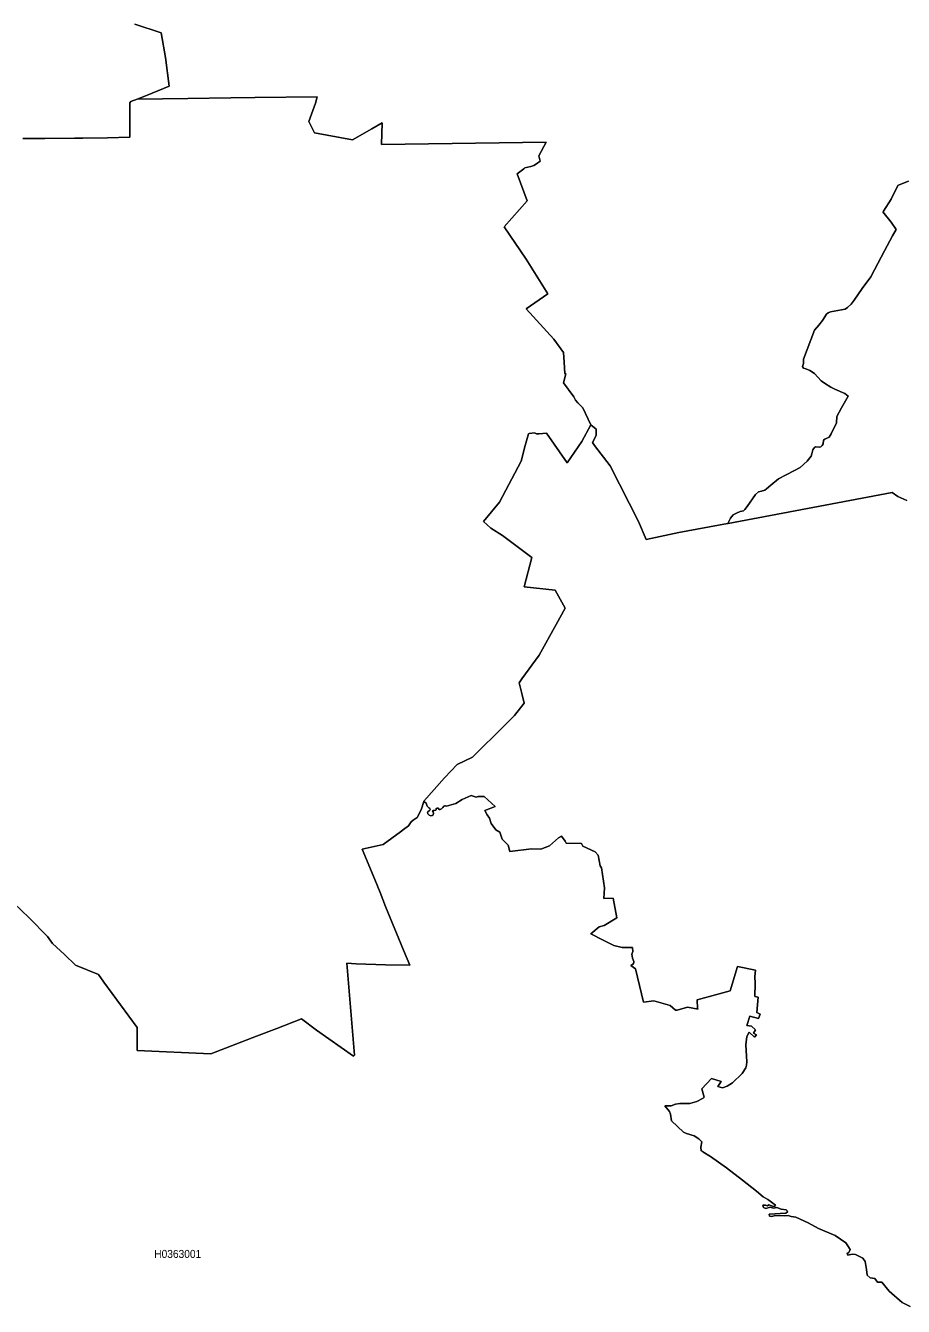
# Model space of a CAD drawing. Extents: x 369010 to 739155, y 6377141 to 6616555.
# Drawn here: x 568336 to 579296, y 6553294 to 6569293 of the extents above; entities that cross this region are included whole.
import ezdxf
from ezdxf.enums import TextEntityAlignment as Align

# ---------------------------------------------------------------- set-up
doc = ezdxf.new("R2010")
doc.units = 0
doc.header["$LTSCALE"] = 40
doc.layers.add('1', color=7, linetype='Continuous', lineweight=13)
doc.layers.add('2', color=7, linetype='Continuous')

msp = doc.modelspace()

# ---------------------------------------------------------------- linework, layer by layer
at = {"layer": '1'}
for points in [[(568302.18, 6567883.02), (568575.59, 6567882.19), (568944.66, 6567887.82), (569050.09, 6567887.82), (569359.91, 6567892.29), (569636.47, 6567897.58), (569638.62, 6568096.69), (569638.29, 6568330.21), (569648.22, 6568344.78), (569729.48, 6568373.57), (569844.67, 6568421.9), (570129.34, 6568536.26), (570081.51, 6568896.57), (570029.21, 6569203.91), (569699.69, 6569311.32)], [(569699.69, 6569311.32), (570029.21, 6569203.91), (570081.51, 6568896.57), (570129.34, 6568536.26), (569844.67, 6568421.9), (569729.48, 6568373.57), (570360.71, 6568383.5), (570897.44, 6568390.12), (571198.16, 6568396.08), (571976.7, 6568403.2), (571953.52, 6568325.74), (571872.26, 6568095.53), (571942.6, 6567954.52), (572416.44, 6567866.14), (572659.73, 6568002.85), (572786.51, 6568076.66), (572780.71, 6567810.03), (574835.61, 6567837.67), (574744.42, 6567668.2), (574762.46, 6567600.34), (574715.79, 6567564.76), (574682.02, 6567545.72), (574644.62, 6567533.15), (574570.97, 6567514.94), (574557.9, 6567502.69), (574472.99, 6567443.44), (574597.29, 6567105.65), (574310.63, 6566778.78), (574584.38, 6566375.11), (574856.63, 6565942.49), (574586.2, 6565754.31), (574930.28, 6565377.46), (575051.43, 6565208.48), (575058.38, 6565090.31), (575070.13, 6564945.66), (575079.56, 6564943.84), (575052.92, 6564830.96), (575181.02, 6564655.86), (575201.54, 6564612.17), (575230.5, 6564580.06), (575291.74, 6564519.48), (575394.52, 6564305.65), (575458.24, 6564253.19), (575458.4, 6564171.92), (575415.87, 6564084.37), (575440.36, 6564046.14), (575635.33, 6563795.4), (575988.51, 6563097.64), (576085.83, 6562875.53), (576492.14, 6562959.61), (577099.04, 6563075.29), (577105.17, 6563073.97), (577135.79, 6563141.99), (577170.71, 6563182.05), (577210.1, 6563203.89), (577258.76, 6563221.6), (577298.31, 6563232.69), (577317.34, 6563248.58), (577344.32, 6563286.64), (577447.43, 6563436.42), (577484.67, 6563468.53), (577523.4, 6563476.31), (577566.76, 6563490.88), (577585.96, 6563507.92), (577640.41, 6563552.61), (577738.22, 6563632.05), (577830.41, 6563680.05), (577936.16, 6563734.66), (578005.84, 6563774.71), (578093.06, 6563852.67), (578143.04, 6563915.23), (578154.3, 6563944.19), (578163.4, 6563994.17), (578171.34, 6564007.91)], [(574310.63, 6566778.78), (574597.29, 6567105.65), (574472.99, 6567443.44), (574557.9, 6567502.69), (574570.97, 6567514.94), (574644.62, 6567533.15), (574682.02, 6567545.72), (574715.79, 6567564.76), (574762.46, 6567600.34), (574744.42, 6567668.2), (574835.61, 6567837.67), (572780.71, 6567810.03), (572786.51, 6568076.66), (572659.73, 6568002.85), (572416.44, 6567866.14), (571942.6, 6567954.52), (571872.26, 6568095.53), (571953.52, 6568325.74), (571976.7, 6568403.2), (571198.16, 6568396.08), (570897.44, 6568390.12), (570360.71, 6568383.5), (569729.48, 6568373.57), (569648.22, 6568344.78), (569638.29, 6568330.21), (569638.62, 6568096.69), (569636.47, 6567897.58), (569359.91, 6567892.29), (569050.09, 6567887.82), (568944.66, 6567887.82), (568575.59, 6567882.19), (568302.18, 6567883.02)], [(579358.84, 6567348.94), (579243.81, 6567304.58), (579226.76, 6567296.47), (579141.36, 6567124.52), (579048.35, 6566975.73), (579040.74, 6566965.96), (579144.18, 6566839.68), (579203.76, 6566747.99), (579158.08, 6566668.06), (579058.11, 6566479.05), (578935.97, 6566244.2), (578890.29, 6566155.82), (578782.72, 6566008.36), (578679.94, 6565863.38), (578643.36, 6565812.9), (578596.86, 6565773.01), (578568.22, 6565749.51), (578384.35, 6565716.08), (578358.2, 6565706.97), (578334.7, 6565688.6), (578287.69, 6565610.15), (578240.69, 6565549.08), (578184.42, 6565488.84), (578050.53, 6565124.9), (578049.2, 6565071.27), (578035.96, 6565034.37), (578048.04, 6565012.68), (578077.67, 6565004.41), (578128.64, 6564986.04), (578183.92, 6564947.97), (578269.82, 6564856.61), (578309.54, 6564825.33), (578390.97, 6564777.83), (578440.78, 6564751.85), (578565.41, 6564699.55), (578605.63, 6564664.13), (578524.86, 6564518.16), (578466.77, 6564410.08), (578460.81, 6564329.48), (578394.44, 6564194.6)], [(578171.34, 6564007.91), (578185.08, 6564023.8), (578200.31, 6564029.59), (578242.68, 6564025.12), (578265.19, 6564029.76), (578283.06, 6564047.63), (578296.13, 6564070.14), (578299.61, 6564115.32), (578313.84, 6564128.4), (578370.78, 6564150.74), (578394.44, 6564194.6), (578460.81, 6564329.48), (578466.77, 6564410.08), (578524.86, 6564518.16), (578605.63, 6564664.13), (578565.41, 6564699.55), (578440.78, 6564751.85), (578390.97, 6564777.83), (578309.54, 6564825.33), (578269.82, 6564856.61), (578183.92, 6564947.97), (578128.64, 6564986.04), (578077.67, 6565004.41), (578048.04, 6565012.68), (578035.96, 6565034.37), (578049.2, 6565071.27), (578050.53, 6565124.9), (578184.42, 6565488.84), (578240.69, 6565549.08), (578287.69, 6565610.15), (578334.7, 6565688.6), (578358.2, 6565706.97), (578384.35, 6565716.08), (578568.22, 6565749.51), (578596.86, 6565773.01), (578643.36, 6565812.9), (578679.94, 6565863.38), (578782.72, 6566008.36), (578890.29, 6566155.82), (578935.97, 6566244.2), (579058.11, 6566479.05), (579158.08, 6566668.06), (579203.76, 6566747.99), (579144.18, 6566839.68), (579040.74, 6566965.96), (579048.35, 6566975.73), (579141.36, 6567124.52), (579226.76, 6567296.47), (579243.81, 6567304.58), (579358.84, 6567348.94)], [(568188.14, 6558331.12), (568380.29, 6558147.74), (568607.7, 6557915.71), (568671.25, 6557826.34), (568820.53, 6557690.46), (568958.73, 6557555.9), (569244.22, 6557438.89), (569314.73, 6557345.22), (569728.16, 6556778.2), (569729.81, 6556489.73), (570649.35, 6556450.34), (571218.85, 6556670.95), (571473.07, 6556764.46), (571781.07, 6556884.62), (571969.91, 6556746.26), (572429.18, 6556421.04), (572441.6, 6556430.14), (572346.27, 6557580.07), (572463.61, 6557573.45), (572830.86, 6557561.03), (573132.24, 6557554.58), (573055.62, 6557744.74), (572830.53, 6558287.1), (572761.68, 6558465.35), (572695.64, 6558628.2), (572536.1, 6559005.06), (572801.73, 6559064.14), (573017.05, 6559220.21), (573055.95, 6559252.98), (573117.02, 6559297.5), (573151.28, 6559348.48), (573176.1, 6559367.34), (573223.44, 6559402.26), (573275.41, 6559498.59), (573306.85, 6559600.37), (573308.84, 6559606.5), (573566.03, 6559896.79), (573725.74, 6560064.12), (573914.08, 6560153.32), (574319.9, 6560553.68), (574441.55, 6560676.15), (574561.7, 6560830.4), (574535.55, 6560933.84), (574496.66, 6561081.63), (574529.76, 6561133.44), (574746.9, 6561427.87), (574962.06, 6561809.85), (575073.11, 6562016.23), (574949.64, 6562239), (574562.86, 6562282.86), (574656.7, 6562647.47), (574291.43, 6562923.53), (574144.96, 6563016.87), (574053.27, 6563097.64), (574252.87, 6563340.43), (574524.96, 6563852.67), (574572.79, 6564049.45), (574615.66, 6564194.43), (574622.94, 6564199.73), (574689.64, 6564205.85), (574698.24, 6564203.2), (574716.78, 6564195.59), (574746.24, 6564194.76), (574838.59, 6564202.21), (575098.43, 6563829.33), (575279.16, 6564097.94), (575394.52, 6564305.65), (575291.74, 6564519.48), (575230.5, 6564580.06), (575201.54, 6564612.17), (575181.02, 6564655.86), (575052.92, 6564830.96), (575079.56, 6564943.84), (575070.13, 6564945.66), (575058.38, 6565090.31), (575051.43, 6565208.48), (574930.28, 6565377.46), (574586.2, 6565754.31), (574856.63, 6565942.49), (574584.38, 6566375.11), (574310.63, 6566778.78)], [(575394.52, 6564305.65), (575279.16, 6564097.94), (575098.43, 6563829.33), (574838.59, 6564202.21), (574746.24, 6564194.76), (574716.78, 6564195.59), (574698.24, 6564203.2), (574689.64, 6564205.85), (574622.94, 6564199.73), (574615.66, 6564194.43), (574572.79, 6564049.45), (574524.96, 6563852.67), (574252.87, 6563340.43), (574053.27, 6563097.64), (574144.96, 6563016.87), (574291.43, 6562923.53), (574656.7, 6562647.47), (574562.86, 6562282.86), (574949.64, 6562239), (575073.11, 6562016.23), (574962.06, 6561809.85), (574746.9, 6561427.87), (574529.76, 6561133.44), (574496.66, 6561081.63), (574535.55, 6560933.84), (574561.7, 6560830.4), (574441.55, 6560676.15), (574319.9, 6560553.68), (573914.08, 6560153.32), (573725.74, 6560064.12), (573566.03, 6559896.79), (573308.84, 6559606.5), (573306.85, 6559600.37), (573335.48, 6559578.86), (573351.21, 6559543.61), (573359.15, 6559533.34), (573371.07, 6559522.92), (573383.15, 6559511.66), (573385.47, 6559497.43), (573375.04, 6559483.86), (573358.32, 6559472.6), (573352.86, 6559464.66), (573358.32, 6559447.12), (573375.87, 6559432.06), (573396.55, 6559422.46), (573412.61, 6559424.77), (573422.87, 6559436.03), (573426.84, 6559449.6), (573424.52, 6559470.29), (573415.75, 6559482.2), (573423.7, 6559490.15), (573436.44, 6559490.15), (573457.13, 6559494.28), (573460.93, 6559504.55), (573464.08, 6559514.97), (573476.16, 6559518.12), (573485.6, 6559516.46), (573500.82, 6559502.23), (573512.74, 6559502.23), (573527.14, 6559511), (573543.85, 6559524.57), (573559.74, 6559542.12), (573568.51, 6559546.09), (573580.43, 6559546.09), (573592.51, 6559541.29), (573706.54, 6559577.04), (573786.32, 6559627.52), (573901.18, 6559675.18), (573962.58, 6559654.82), (573984.76, 6559664.75), (574060.39, 6559664.75), (574199.41, 6559539.63), (574070.98, 6559489.15), (574097.3, 6559432.55), (574127.92, 6559391.67), (574149.76, 6559326.13), (574205.54, 6559247.68), (574258.33, 6559215.58), (574285.81, 6559129.02), (574360.45, 6559054.38), (574381.96, 6558974.27), (574651.74, 6559008.7), (574767.92, 6559007.21), (574877.32, 6559046.76), (574988.7, 6559146.73), (575027.93, 6559166.42), (575071.79, 6559104.85), (575083.21, 6559082.18), (575278, 6559076.72), (575295.38, 6559042.62), (575446.65, 6558973.11), (575484.39, 6558928.26), (575507.72, 6558798.67), (575526.59, 6558770.04), (575563, 6558523.44), (575555.72, 6558387.06), (575672.07, 6558393.85), (575717.09, 6558147.25), (575558.53, 6558053.08), (575497.46, 6558036.69)], [(577105.17, 6563073.97), (577099.04, 6563075.29), (576492.14, 6562959.61), (576085.83, 6562875.53), (575988.51, 6563097.64), (575635.33, 6563795.4), (575440.36, 6564046.14), (575415.87, 6564084.37), (575458.4, 6564171.92), (575458.24, 6564253.19), (575394.52, 6564305.65)], [(578394.44, 6564194.6), (578370.78, 6564150.74), (578313.84, 6564128.4), (578299.61, 6564115.32), (578296.13, 6564070.14), (578283.06, 6564047.63), (578265.19, 6564029.76), (578242.68, 6564025.12), (578200.31, 6564029.59), (578185.08, 6564023.8), (578171.34, 6564007.91), (578163.4, 6563994.17), (578154.3, 6563944.19), (578143.04, 6563915.23), (578093.06, 6563852.67), (578005.84, 6563774.71), (577936.16, 6563734.66), (577830.41, 6563680.05), (577738.22, 6563632.05), (577640.41, 6563552.61), (577585.96, 6563507.92), (577566.76, 6563490.88), (577523.4, 6563476.31), (577484.67, 6563468.53), (577447.43, 6563436.42), (577344.32, 6563286.64), (577317.34, 6563248.58), (577298.31, 6563232.69), (577258.76, 6563221.6), (577210.1, 6563203.89), (577170.71, 6563182.05), (577135.79, 6563141.99), (577105.17, 6563073.97), (577108.81, 6563073.14), (579157.58, 6563459.1), (579224.94, 6563410.94), (579336.82, 6563361.29)], [(579336.82, 6563361.29), (579224.94, 6563410.94), (579157.58, 6563459.1), (577108.81, 6563073.14), (577105.17, 6563073.97)], [(576602.04, 6557030.43), (576472.78, 6556994.35), (576451.59, 6556994.35), (576381.75, 6557052.6), (576180.66, 6557109.87), (576049.25, 6557094.97), (575951.94, 6557509.23), (575892.52, 6557551.6), (575924.3, 6557571.79), (575930.75, 6557603.57), (575913.7, 6557643.78), (575905.26, 6557692.44), (575918.01, 6557728.52), (575913.7, 6557775.19), (575784.61, 6557775.19), (575678.69, 6557802.67), (575548.6, 6557868.54), (575392.86, 6557948.81), (575497.46, 6558036.69), (575558.53, 6558053.08), (575717.09, 6558147.25), (575672.07, 6558393.85), (575555.72, 6558387.06), (575563, 6558523.44), (575526.59, 6558770.04), (575507.72, 6558798.67), (575484.39, 6558928.26), (575446.65, 6558973.11), (575295.38, 6559042.62), (575278, 6559076.72), (575083.21, 6559082.18), (575071.79, 6559104.85), (575027.93, 6559166.42), (574988.7, 6559146.73), (574877.32, 6559046.76), (574767.92, 6559007.21), (574651.74, 6559008.7), (574381.96, 6558974.27), (574360.45, 6559054.38), (574285.81, 6559129.02), (574258.33, 6559215.58), (574205.54, 6559247.68), (574149.76, 6559326.13), (574127.92, 6559391.67), (574097.3, 6559432.55), (574070.98, 6559489.15), (574199.41, 6559539.63), (574060.39, 6559664.75), (573984.76, 6559664.75), (573962.58, 6559654.82), (573901.18, 6559675.18), (573786.32, 6559627.52), (573706.54, 6559577.04), (573592.51, 6559541.29), (573580.43, 6559546.09), (573568.51, 6559546.09), (573559.74, 6559542.12), (573543.85, 6559524.57), (573527.14, 6559511), (573512.74, 6559502.23), (573500.82, 6559502.23), (573485.6, 6559516.46), (573476.16, 6559518.12), (573464.08, 6559514.97), (573460.93, 6559504.55), (573457.13, 6559494.28), (573436.44, 6559490.15), (573423.7, 6559490.15), (573415.75, 6559482.2), (573424.52, 6559470.29), (573426.84, 6559449.6), (573422.87, 6559436.03), (573412.61, 6559424.77), (573396.55, 6559422.46), (573375.87, 6559432.06)], [(573375.87, 6559432.06), (573358.32, 6559447.12), (573352.86, 6559464.66), (573358.32, 6559472.6), (573375.04, 6559483.86), (573385.47, 6559497.43), (573383.15, 6559511.66), (573371.07, 6559522.92), (573359.15, 6559533.34), (573351.21, 6559543.61), (573335.48, 6559578.86), (573306.85, 6559600.37), (573275.41, 6559498.59), (573223.44, 6559402.26), (573176.1, 6559367.34), (573151.28, 6559348.48), (573117.02, 6559297.5), (573055.95, 6559252.98), (573017.05, 6559220.21), (572801.73, 6559064.14), (572536.1, 6559005.06), (572695.64, 6558628.2), (572761.68, 6558465.35), (572830.53, 6558287.1), (573055.62, 6557744.74), (573132.24, 6557554.58), (572830.86, 6557561.03), (572463.61, 6557573.45), (572346.27, 6557580.07), (572441.6, 6556430.14), (572429.18, 6556421.04), (571969.91, 6556746.26), (571781.07, 6556884.62), (571473.07, 6556764.46), (571218.85, 6556670.95), (570649.35, 6556450.34), (569729.81, 6556489.73), (569728.16, 6556778.2), (569314.73, 6557345.22), (569244.22, 6557438.89), (568958.73, 6557555.9), (568820.53, 6557690.46), (568671.25, 6557826.34), (568607.7, 6557915.71), (568380.29, 6558147.74), (568188.14, 6558331.12)], [(575497.46, 6558036.69), (575392.86, 6557948.81), (575548.6, 6557868.54), (575678.69, 6557802.67), (575784.61, 6557775.19), (575913.7, 6557775.19), (575918.01, 6557728.52), (575905.26, 6557692.44), (575913.7, 6557643.78), (575930.75, 6557603.57), (575924.3, 6557571.79), (575892.52, 6557551.6), (575951.94, 6557509.23), (576049.25, 6557094.97), (576180.66, 6557109.87), (576381.75, 6557052.6), (576451.59, 6556994.35), (576472.78, 6556994.35), (576602.04, 6557030.43), (576735.43, 6557008.08), (576725.5, 6557013.38), (576721.2, 6557124.6), (577134.13, 6557233.67), (577224.16, 6557538.52), (577450.41, 6557493.18), (577439.32, 6557412.91), (577443.79, 6557328.5), (577439.32, 6557165.81), (577481.19, 6557157.53), (577465.8, 6556964.06), (577507.51, 6556943.37), (577487.65, 6556889.91), (577380.07, 6556920.7), (577342.83, 6556801.37), (577399.93, 6556793.09), (577448.26, 6556749.9), (577423.93, 6556706.54), (577463.48, 6556686.01), (577435.02, 6556657.22), (577371.3, 6556718.95), (577342.83, 6556663.34), (577329.59, 6556562.38), (577342.83, 6556350.37), (577336.21, 6556307.17), (577330.25, 6556273.74), (577284.74, 6556202.08), (577161.11, 6556085.07), (577093.75, 6556044.52), (577037.48, 6556024.33), (576980.38, 6556041.54), (577019.6, 6556101.45), (576901.93, 6556142.5), (576780.45, 6556012.58), (576806.76, 6555907.65), (576794.85, 6555896.06), (576718.38, 6555852.2), (576628.35, 6555827.54), (576502.57, 6555827.54), (576448.61, 6555820.76), (576396.98, 6555800.57), (576318.2, 6555797.26), (576374.47, 6555729.73), (576387.87, 6555693.65), (576401.44, 6555610.57), (576549.74, 6555468.73), (576585.65, 6555453.01), (576684.62, 6555423.88), (576743.04, 6555387.8), (576778.96, 6555347.42), (576767.87, 6555283.2), (576772.34, 6555238.35), (576781.28, 6555231.9), (576792.36, 6555222.3), (576887.2, 6555167.68), (577086.47, 6555024.02), (577288.88, 6554869.44), (577460.84, 6554732.4), (577545.57, 6554663.06), (577601.51, 6554630.78), (577615.09, 6554619.03), (577699.82, 6554559.78), (577686.25, 6554542.74), (577660.76, 6554546.21), (577615.09, 6554563.09), (577599.69, 6554551.18), (577572.72, 6554559.78), (577538.79, 6554556.31), (577548.88, 6554529.17), (577579.5, 6554515.76), (577630.31, 6554532.64), (577675.99, 6554522.38), (577715.05, 6554527.51), (577770.99, 6554508.97), (577830.24, 6554500.37), (577853.91, 6554478.36), (577828.59, 6554456.34), (577620.05, 6554444.59), (577623.53, 6554420.93), (577653.15, 6554414.97), (577695.52, 6554429.37)], [(578835.68, 6553754.28), (578819.79, 6553854.74), (578790.16, 6553897.11), (578696.16, 6553941.13), (578655.44, 6553943.94), (578602.98, 6553933.02), (578594.54, 6553952.38), (578614.73, 6553965.13), (578630.12, 6554004.02), (578603.64, 6554049.7), (578576.66, 6554087.77), (578442.77, 6554177.47), (578235.89, 6554266.01), (578107.13, 6554338.84), (577953.04, 6554409.84), (577896.28, 6554414.97), (577857.38, 6554430.19), (577809.06, 6554423.41), (577695.52, 6554429.37), (577653.15, 6554414.97), (577623.53, 6554420.93), (577620.05, 6554444.59), (577828.59, 6554456.34), (577853.91, 6554478.36), (577830.24, 6554500.37), (577770.99, 6554508.97), (577715.05, 6554527.51), (577675.99, 6554522.38), (577630.31, 6554532.64), (577579.5, 6554515.76), (577548.88, 6554529.17), (577538.79, 6554556.31), (577572.72, 6554559.78), (577599.69, 6554551.18), (577615.09, 6554563.09), (577660.76, 6554546.21), (577686.25, 6554542.74), (577699.82, 6554559.78), (577615.09, 6554619.03), (577601.51, 6554630.78), (577545.57, 6554663.06), (577460.84, 6554732.4), (577288.88, 6554869.44), (577086.47, 6555024.02), (576887.2, 6555167.68), (576792.36, 6555222.3), (576781.28, 6555231.9), (576772.34, 6555238.35), (576767.87, 6555283.2), (576778.96, 6555347.42), (576743.04, 6555387.8), (576684.62, 6555423.88), (576585.65, 6555453.01), (576549.74, 6555468.73), (576401.44, 6555610.57), (576387.87, 6555693.65), (576374.47, 6555729.73), (576318.2, 6555797.26), (576396.98, 6555800.57), (576448.61, 6555820.76), (576502.57, 6555827.54), (576628.35, 6555827.54), (576718.38, 6555852.2), (576794.85, 6555896.06), (576806.76, 6555907.65), (576780.45, 6556012.58), (576901.93, 6556142.5), (577019.6, 6556101.45), (576980.38, 6556041.54), (577037.48, 6556024.33), (577093.75, 6556044.52), (577161.11, 6556085.07), (577284.74, 6556202.08), (577330.25, 6556273.74), (577336.21, 6556307.17), (577342.83, 6556350.37), (577329.59, 6556562.38), (577342.83, 6556663.34), (577371.3, 6556718.95), (577435.02, 6556657.22), (577463.48, 6556686.01), (577423.93, 6556706.54), (577448.26, 6556749.9), (577399.93, 6556793.09), (577342.83, 6556801.37), (577380.07, 6556920.7), (577487.65, 6556889.91), (577507.51, 6556943.37), (577465.8, 6556964.06), (577481.19, 6557157.53), (577439.32, 6557165.81), (577443.79, 6557328.5), (577439.32, 6557412.91), (577450.41, 6557493.18), (577224.16, 6557538.52), (577134.13, 6557233.67), (576721.2, 6557124.6), (576725.5, 6557013.38), (576735.43, 6557008.08), (576602.04, 6557030.43)], [(577695.52, 6554429.37), (577809.06, 6554423.41), (577857.38, 6554430.19), (577896.28, 6554414.97), (577953.04, 6554409.84), (578107.13, 6554338.84), (578235.89, 6554266.01), (578442.77, 6554177.47), (578576.66, 6554087.77), (578603.64, 6554049.7), (578630.12, 6554004.02), (578614.73, 6553965.13), (578594.54, 6553952.38), (578602.98, 6553933.02), (578655.44, 6553943.94), (578696.16, 6553941.13), (578790.16, 6553897.11), (578819.79, 6553854.74), (578835.68, 6553754.28), (578843.46, 6553682.45), (578882.35, 6553651.83), (578940.77, 6553642.56), (578971.39, 6553596.05), (579028.16, 6553597.05), (579118.85, 6553482.68), (579280.06, 6553342), (579380.02, 6553293.68)], [(579380.02, 6553293.68), (579280.06, 6553342), (579118.85, 6553482.68), (579028.16, 6553597.05), (578971.39, 6553596.05), (578940.77, 6553642.56), (578882.35, 6553651.83), (578843.46, 6553682.45), (578835.68, 6553754.28)]]:
    msp.add_lwpolyline(points, dxfattribs=at)

# ---------------------------------------------------------------- texts
at = {"layer": '2', "width": 0.95}
msp.add_text('H0363001', height=100, dxfattribs=at).set_placement((570235.52, 6553899.01), align=Align.CENTER)

doc.saveas('drawing.dxf')
